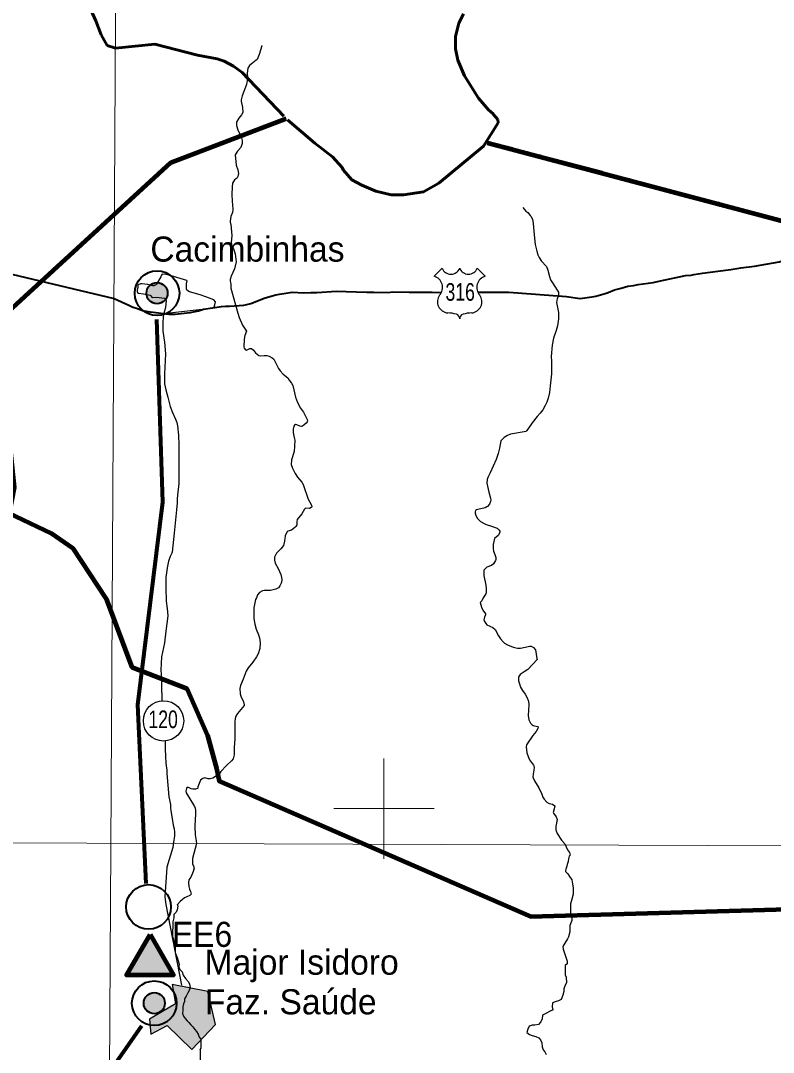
# Model space of a CAD drawing. Extents: x 553962 to 842807, y 8883888 to 9032388.
# Drawn here: x 717768 to 732752, y 8945147 to 8965692 of the extents above; entities that cross this region are included whole.
import ezdxf
from ezdxf.enums import TextEntityAlignment as Align

# ---------------------------------------------------------------- set-up
doc = ezdxf.new("R2010")
doc.units = 0
doc.header["$LTSCALE"] = 200
doc.linetypes.add('DASH_DOUBLE_DOT', pattern=[9.2, 5, -1.2, 0.3, -1.2, 0.3, -1.2])
doc.linetypes.add('LONG_DASH_SHORT_DASH', pattern=[9.9, 6, -1.2, 1.5, -1.2])
for name, color, linetype, lineweight in [('1', 7, 'Continuous', 13), ('11', 7, 'DASH_DOUBLE_DOT', 106), ('12', 7, 'Continuous', 25), ('2', 7, 'Continuous', 13), ('21', 7, 'Continuous', 25), ('24', 7, 'Continuous', 25), ('28', 7, 'Continuous', 40), ('41', 7, 'Continuous', 40), ('48', 7, 'Continuous', 25), ('7', 7, 'LONG_DASH_SHORT_DASH', 60), ('9', 7, 'Continuous', 90)]:
    doc.layers.add(name, color=color, linetype=linetype, lineweight=lineweight)

msp = doc.modelspace()

# ---------------------------------------------------------------- hatches: boundary and pattern name
at = {"layer": '21'}
msp.add_hatch(color=256, dxfattribs=at).paths.add_polyline_path([(720787.1, 8946496.4), (720850.6, 8946110.2), (720334.5, 8945806.5), (720363, 8945511.1), (720684.9, 8945680.2), (721175.9, 8945203.6), (721647.6, 8945700.8), (721491.5, 8946358.8)])
at = {"layer": '28'}
for points in [[(720693.9, 8960264.2, 1), (720273, 8960264.2, 1)], [(720343.6, 8947493.5), (720809.7, 8946686.1), (719877.5, 8946686.1)], [(720639.5, 8946126, 1), (720218.7, 8946126, 1)]]:
    msp.add_hatch(color=256, dxfattribs=at).paths.add_polyline_path(points)

# ---------------------------------------------------------------- linework, layer by layer
at = {"layer": '1'}
msp.add_line((565315.3, 8949866.8), (791497.7, 8949052.2), dxfattribs=at)
msp.add_lwpolyline([(719978.9, 9023574.5), (719561.6, 8949232.2), (719215.6, 8890710.6)], dxfattribs=at)
at = {"layer": '11'}
msp.add_line((738230.2, 8960292.9), (727062.8, 8963254.1), dxfattribs=at)
at = {"layer": '12', "lineweight": 40}
for points in [[(710551.5, 8961397.1), (711177.1, 8961501.2), (712016, 8961727.1), (712359, 8961724.2), (713550.7, 8961508.2), (716056.5, 8960938), (717193.5, 8960736.2), (719630.3, 8960157.3)], [(731644.2, 8960700.6), (731907.1, 8960733.7), (732104.6, 8960770.6), (732375, 8960800.8), (732870.2, 8960888.2), (732949.7, 8960916.3), (733119.6, 8960947.4)], [(727488.2, 8960282.3), (728636.4, 8960199.6), (728903.4, 8960161.8), (729137.1, 8960189.3), (729219.7, 8960208.1), (729401, 8960258.8), (729465.4, 8960280.4), (729590.6, 8960330), (729719.4, 8960363), (729852.5, 8960406), (729969, 8960418.2), (730064.3, 8960434.8), (730362.8, 8960475.9), (730505.9, 8960510.9), (731000.5, 8960614.4), (731116.1, 8960622.6), (731172.1, 8960636.4), (731339.7, 8960662.3), (731644.2, 8960700.6)], [(721922.9, 8960009), (722213.7, 8960025.4), (722269.8, 8960036.4), (722349.1, 8960058.4), (722636.1, 8960173.1), (722845.7, 8960234.4), (722922.5, 8960243.5), (723174, 8960287.2), (723408.1, 8960273.8), (723541.7, 8960277.9), (723662.4, 8960276.1), (724053.4, 8960301.3), (724251.5, 8960299.1), (724661.8, 8960282.6), (724797.4, 8960284.4), (725081.1, 8960280.5), (725171.8, 8960288.1), (725504.3, 8960282.4), (725962.1, 8960286.2), (726091.1, 8960280.3), (726144.9, 8960281.9)], [(726871.4, 8960282.4), (727184.2, 8960282.3), (727488.2, 8960282.3)], [(719630.3, 8960157.3), (719924.9, 8960025), (719991.1, 8959995.2), (720116.1, 8959954.9), (720192.2, 8959919.6), (720337.5, 8959893.8), (720356.6, 8959891.3)], [(720356.6, 8959891.3), (720717.1, 8959843.9), (720842.5, 8959844.2), (721142.7, 8959881.7), (721309.9, 8959913.9)], [(721309.9, 8959913.9), (721410.9, 8959945.9), (721766.8, 8959996.8), (721847.5, 8960004.7), (721922.9, 8960009)]]:
    msp.add_lwpolyline(points, dxfattribs=at)
at = {"layer": '12'}
for points in [[(720615.2, 8959855.5), (720600.9, 8959695.2), (720597, 8959505.1), (720630.5, 8959292.2), (720652.8, 8959055), (720632.1, 8958659.5), (720635, 8958462), (720656.1, 8958337.2), (720700.8, 8958191.8), (720743.2, 8958010.9), (720791.1, 8957885.8), (720852.6, 8957752.9), (720877.2, 8957688.2), (720888, 8957623.8), (720908.9, 8957434.4), (720919.8, 8957236.9), (720915.8, 8956822.8), (720917.5, 8956475.5), (720890.2, 8956243.7), (720885.8, 8956166.3), (720886.8, 8956088.9), (720868.9, 8955947.1), (720826.5, 8955484.8)], [(720826.5, 8955484.8), (720782.3, 8955108.3), (720776.9, 8955086.2), (720746.1, 8955018.2), (720711.5, 8954926.2), (720684.2, 8954796.2)], [(720684.2, 8954796.2), (720682.7, 8954789), (720658.4, 8954603.2), (720655.8, 8954395.5), (720668.3, 8954128.7), (720687.2, 8953986.8), (720697.4, 8953841), (720660.5, 8953536.3)], [(720660.5, 8953536.3), (720632.3, 8953303.6), (720574.4, 8953024), (720557, 8952757.4), (720570, 8952598.7), (720569.9, 8952467.6), (720580.3, 8952151.6)], [(720644.9, 8951350), (720646.6, 8951317.5), (720645, 8951184.2), (720655.2, 8951046.6), (720660.7, 8950896.5), (720676.6, 8950767.3), (720679.5, 8950698.6), (720720, 8950234.3), (720748.8, 8950083.7), (720750.6, 8950010.8), (720756.6, 8949959.2), (720786.4, 8949804.4), (720801.7, 8949671.1), (720822.7, 8949598), (720833.3, 8949529.3), (720830.9, 8949456.4), (720814.3, 8949323), (720797.8, 8949224.2)], [(720797.8, 8949224.2), (720675.5, 8948838), (720637.7, 8948242.1), (720657.5, 8948094.3), (720969.8, 8946485.6)]]:
    msp.add_lwpolyline(points, dxfattribs=at)
at = {"layer": '2'}
for p, q in [((725000, 8949000), (725000, 8951000)), ((724000, 8950000), (726000, 8950000))]:
    msp.add_line(p, q, dxfattribs=at)
at = {"layer": '21'}
for points in [[(721081.2, 8960508.1), (721077.4, 8960519.1), (720747.7, 8960615.2), (720662.9, 8960634.1), (720587.2, 8960643), (720575.8, 8960636.9), (720556, 8960586.9), (720470.6, 8960443.6), (720458.9, 8960430), (720418.1, 8960410.7), (720402.2, 8960408.3), (720301.9, 8960437.2), (720181, 8960453.2), (720156.1, 8960451.2), (720109.1, 8960428.1), (720098.9, 8960418.5), (720097.9, 8960382.4), (720087.7, 8960324.8), (720086.7, 8960296.8), (720091.3, 8960280.8), (720111.5, 8960263.6), (720216.2, 8960251.9), (720344.2, 8960222.5), (720362.4, 8960214), (720382.8, 8960188), (720394.4, 8960180.7), (720474.7, 8960182.3), (720628.9, 8960163.3), (720641.9, 8960157.8), (720658.4, 8960133.9), (720662.8, 8960119.5), (720650.8, 8959977.9), (720618.4, 8959856.9), (721612.4, 8959974.7)], [(721612.4, 8959974.7), (721632.5, 8960032.7), (721644.1, 8960093.2), (721614, 8960131.4), (721452.9, 8960193.9), (721340.2, 8960231.7), (721132.5, 8960290.7), (721078, 8960323.4), (721072, 8960337.7), (721069.2, 8960462.3), (721081.2, 8960508.1)]]:
    msp.add_lwpolyline(points, dxfattribs=at)
msp.add_lwpolyline([(720787.1, 8946496.4), (720850.6, 8946110.2), (720334.5, 8945806.5), (720363, 8945511.1), (720684.9, 8945680.2), (721175.9, 8945203.6), (721647.6, 8945700.8), (721491.5, 8946358.8)], close=True, dxfattribs=at)
at = {"layer": '24'}
for points in [[(722575.5, 8965195.4), (722571, 8965187.9), (722519, 8965016.7), (722474.9, 8964918.2), (722459.2, 8964901.6), (722323.5, 8964797.9), (722290.5, 8964747.2), (722279.7, 8964646.8), (722281, 8964566), (722277.5, 8964502.2), (722266.5, 8964421.5), (722176.2, 8964195.9), (722157.5, 8964115.2), (722160.4, 8964087.6), (722187, 8963962.1), (722189.1, 8963859.1), (722167.7, 8963817.5), (722110.5, 8963747.7), (722070.3, 8963681.7), (722063.8, 8963664.4), (722068.1, 8963601.1), (722094, 8963516.1), (722162.6, 8963358.1), (722176.2, 8963303.1), (722177, 8963244), (722173.6, 8963223), (722150.4, 8963167.1), (722082.2, 8963092.3), (722039.2, 8963018), (722060.5, 8962810.2), (722090.5, 8962720.7), (722103.1, 8962648.5), (722089.6, 8962588.8), (722078.8, 8962562.8), (722066.8, 8962550.6), (722025.2, 8962521.8), (721986.8, 8962458), (721978, 8962385), (721975.3, 8962231.7), (721979, 8962096), (721995.3, 8961934.2), (721985.8, 8961870.2), (721954.4, 8961789.1)], [(727765.8, 8961970.3), (727825.8, 8961899), (727865.1, 8961870.8), (727914.4, 8961812.9), (727928.9, 8961790.8), (727957, 8961730.6), (727973.7, 8961658.3), (727982.1, 8961491.7), (728008.3, 8961232.6), (728042.5, 8961100.9), (728042.5, 8961100.9)], [(721954.4, 8961789.1), (721939, 8961701.5), (721940.5, 8961675.6), (721951.9, 8961632), (721968.9, 8961483.5), (721970.5, 8961415.5), (721961.3, 8961271), (721974.8, 8961199.1), (722002.5, 8961147.9), (722036.1, 8961049.7), (722059, 8960887.1), (722022.2, 8960752.4), (721958.8, 8960603.3), (721941.3, 8960535.4), (721939.8, 8960504.4), (721952, 8960451.2), (721953.6, 8960363.9)], [(728042.5, 8961100.9), (728066.8, 8961029.4), (728091.6, 8960973.5), (728132.1, 8960907.8), (728236.6, 8960797.5), (728265.1, 8960722.4), (728295.7, 8960595), (728319, 8960531.3), (728352.9, 8960467.6), (728449.6, 8960324.9), (728474.6, 8960281.8), (728477.4, 8960259.1), (728473.9, 8960208), (728448.7, 8960159), (728438.4, 8960076.1), (728447.6, 8960012.3), (728475.3, 8959880.6), (728477.7, 8959816.9), (728475.3, 8959753.2), (728452.1, 8959613.4), (728430.3, 8959518.6), (728374.1, 8959370.4), (728347.8, 8959231.5), (728331.8, 8959004.4), (728331.8, 8959004.4), (728335.5, 8958911.7), (728334.3, 8958656.7), (728310.4, 8958418), (728292.8, 8958286.4), (728267.6, 8958175.1), (728241.7, 8958095.1), (728211.8, 8958027.2), (728164.6, 8957944.8), (728110.8, 8957873.6), (728053, 8957810), (727953.2, 8957682.5), (727865.8, 8957554.2), (727836.3, 8957521.6), (727822.7, 8957513.3), (727793.9, 8957504.8), (727522, 8957455.7), (727461.9, 8957429.1), (727393.2, 8957387.5), (727330.4, 8957324.7), (727300.9, 8957176.3), (727274.3, 8957069.5), (727235.3, 8956955.2), (727115.7, 8956689.6), (727067.7, 8956593.8), (727054.2, 8956553.9), (727051.8, 8956483.4), (727060.3, 8956419.9), (727085.9, 8956300.9), (727122.2, 8956185.9), (727127.8, 8956143.5), (727122.6, 8956114.6), (727099.9, 8956065), (727062.7, 8956016.1), (727045.7, 8956009.6), (727016.4, 8955987.1), (726986.5, 8955986.3)], [(721953.6, 8960363.9), (722093.6, 8959865.1), (722115.4, 8959783), (722181.9, 8959629.9), (722261.1, 8959510.9)], [(722261.1, 8959510.9), (722232.9, 8959419.5), (722220.1, 8959349.1), (722211.4, 8959197.2), (722220.3, 8959168.5), (722243.5, 8959138), (722256, 8959132), (722279.2, 8959136), (722330.7, 8959164.3), (722365.7, 8959160.8), (722402.2, 8959127.6), (722442.3, 8959076.5), (722509.3, 8959021.4), (722549.7, 8959017.6), (722615.2, 8959023.5), (722670.4, 8959021.7), (722718.1, 8959012.5), (722774.8, 8958976.9), (722805.5, 8958948), (722900.4, 8958766.3), (722936.6, 8958715.7), (722995.9, 8958654.5), (723087, 8958581.5), (723116.2, 8958534.7)], [(723116.2, 8958534.7), (723162.6, 8958473.2), (723183.6, 8958425.5), (723238.3, 8958197.1), (723282.7, 8958086.6), (723342.1, 8957976.2), (723399.4, 8957895.1), (723474.7, 8957752.1), (723479.7, 8957724.8), (723473.3, 8957704.3), (723449.9, 8957676.3), (723412.8, 8957642), (723376.2, 8957617.7), (723360.7, 8957612.8), (723327.5, 8957613.9), (723266.1, 8957642.9), (723240.8, 8957648.2), (723221.2, 8957638.1), (723207.2, 8957613.1), (723195.8, 8957555.1), (723193.7, 8957499.8), (723199.5, 8957448.4), (723216.1, 8957389.2), (723224.3, 8957337.8), (723222.4, 8957215.7), (723211.1, 8957109.1), (723161.2, 8956943.2), (723155.2, 8956854.5), (723178.4, 8956777.7), (723231.8, 8956676.2), (723280.5, 8956599.2), (723364.6, 8956500.5), (723389.3, 8956454.5), (723495.1, 8956163.2), (723557.2, 8956045.2), (723565.7, 8956009), (723554.2, 8955994.3)], [(723554.2, 8955994.3), (723554.2, 8955994.3), (723519.5, 8955974.1), (723447.7, 8955984.5), (723432.7, 8955980), (723418, 8955965.8), (723364.6, 8955871.3), (723272.5, 8955754.9), (723268.2, 8955716.3), (723268.6, 8955650.3), (723248.6, 8955617.4), (723227.3, 8955595.2), (723158.6, 8955542.2), (723090.3, 8955522.8), (723070.2, 8955504.9), (723034.7, 8955430.1), (723019.9, 8955323.4), (723000.2, 8955243.4), (722947.9, 8955171.3), (722862.3, 8955086.3), (722838.4, 8955046.7), (722824.2, 8955008.1), (722820.7, 8954949.3), (722838.2, 8954891), (722897.7, 8954782.5), (722948.3, 8954663.9), (722961.8, 8954604.8), (722967, 8954553.5), (722961.1, 8954509.7), (722954.3, 8954487.2), (722929.7, 8954436.7), (722902.1, 8954398.9), (722845.5, 8954368.8), (722742.5, 8954343.8), (722614.1, 8954347.3), (722585.1, 8954336.2), (722525.4, 8954301.6), (722481.1, 8954255.8), (722462.5, 8954199.1), (722445.9, 8954162.3), (722412.2, 8954002), (722407.1, 8953910.7), (722412.4, 8953847.7), (722409.8, 8953784.7), (722428.2, 8953674.3), (722458.8, 8953575.1), (722502.9, 8953464.5), (722521.8, 8953401.6), (722533.8, 8953298.8), (722531.8, 8953188.4), (722498.4, 8953081.4), (722466, 8953022.2), (722392.6, 8952917.1), (722298.6, 8952801.5), (722258.6, 8952737.9), (722201.2, 8952579.7), (722143.9, 8952454), (722134, 8952391.1), (722136.5, 8952288.2), (722149.9, 8952237.2), (722206.1, 8952129.9), (722219.2, 8952064.8), (722214.7, 8952053.4), (722083.3, 8951895.2), (722050.7, 8951840.8)], [(726986.5, 8955986.3), (726837.9, 8955949.1), (726825, 8955939.5), (726814.2, 8955910.4), (726817.4, 8955886), (726830.9, 8955839.7), (726865, 8955775.8), (726924.5, 8955721.1), (727005.9, 8955674.6), (727058.1, 8955650.9), (727121.6, 8955633), (727251.3, 8955588.1), (727276.1, 8955567.3), (727294, 8955544.8), (727304.2, 8955524), (727306.2, 8955505.6), (727299.8, 8955484.5), (727272, 8955441.5), (727202.3, 8955379.6), (727184.6, 8955322.6), (727174.2, 8955263.1), (727172.7, 8955178.9), (727182, 8955127.6), (727208.5, 8955063.5), (727226.3, 8955004), (727227.9, 8954963.8), (727223.9, 8954942.9), (727183.3, 8954876.5), (727142.8, 8954841.4), (727051, 8954807.8), (727012.2, 8954776.9), (726988.8, 8954747.1), (726986.1, 8954702), (726991.8, 8954642.6), (727029.4, 8954451.2), (727037.6, 8954391.5), (727037.4, 8954307.6), (727031.1, 8954278.4), (726977.7, 8954195.6), (726949.5, 8954137.9), (726914.5, 8954105.4)], [(726914.5, 8954105.4), (726943.9, 8954009.4), (726971.5, 8953953.1), (727019.4, 8953879.4), (727019.2, 8953862.8), (727001.3, 8953810), (726991.8, 8953758.3), (726997.2, 8953739.6), (727026.4, 8953688.1), (727051.3, 8953661.4), (727167.7, 8953608.6), (727215.9, 8953567.3), (727283.6, 8953443.9), (727321.5, 8953383.8), (727372, 8953318.6), (727397.4, 8953296.8), (727457.8, 8953263.4), (727538.1, 8953229.5), (727597.9, 8953210.3), (727657.4, 8953197.9), (727720.8, 8953198.2), (727904.2, 8953237.2), (727929, 8953233), (727979.5, 8953210.9), (728019.3, 8953165.7), (728045.7, 8952992.6), (728052.3, 8952973)], [(728052.3, 8952973), (727864.1, 8952769.2), (727793.8, 8952726.6), (727714, 8952669.4), (727685.5, 8952629), (727679.1, 8952610.4), (727680.9, 8952542.7), (727696, 8952483), (727718, 8952419), (727757.4, 8952350.7), (727810.1, 8952278.7), (727843.8, 8952222.5), (727880.4, 8952138.2), (727886.1, 8952068.9), (727868, 8951855.6), (727886.6, 8951768.9), (727917.6, 8951701.7), (727953.7, 8951666), (727971.5, 8951657.5), (728059.2, 8951635.3), (728067.2, 8951629.9), (728070.5, 8951619.7), (728065.6, 8951598.7), (728032.7, 8951533.3), (727962.4, 8951454.6), (727839.5, 8951269.9), (727832.7, 8951229.1), (727845.7, 8951109.5), (727868.8, 8951037.2), (727900.2, 8950972.9), (727980.7, 8950863.7), (727986.6, 8950849.9), (727988.4, 8950820.9), (727984.7, 8950765.2), (727967.7, 8950684.6), (727966.2, 8950633.4), (727970.7, 8950612.8), (727995.9, 8950553.3), (728084, 8950413), (728146, 8950288.8), (728166.5, 8950228.6), (728190.4, 8950188.3), (728241.6, 8950126.4), (728291.3, 8950100.9), (728357.7, 8950086.8), (728400.8, 8950059.1), (728388.3, 8949995.5), (728368.3, 8949923.4), (728374.6, 8949907.3), (728428.1, 8949834.8), (728450.3, 8949782.8), (728425.1, 8949647.1), (728421, 8949575.3), (728450.8, 8949507.4), (728532.8, 8949374.5), (728598.3, 8949300.4), (728656.5, 8949177.3)], [(722050.7, 8951840.8), (722038.6, 8951793.3), (722030.8, 8951726.5), (722032.3, 8951398.8), (722028.7, 8951299.8), (722021.7, 8951225.2), (722016.1, 8951074.9), (722008, 8951019.3), (722000.1, 8950992.6), (721969, 8950952.7), (721869.3, 8950860.9), (721753, 8950739.2), (721728.9, 8950700.5), (721627.2, 8950625.8), (721594.7, 8950607.3), (721543.8, 8950594), (721500.2, 8950594.2), (721433.2, 8950614.3), (721396.2, 8950601.1), (721377.1, 8950590.3), (721351, 8950564.9), (721332.8, 8950532.1), (721297.2, 8950432.1), (721294.4, 8950408.3), (721289.9, 8950402.2), (721248.6, 8950389.7), (721192.8, 8950385.5), (721162.4, 8950393.5), (721112.3, 8950419.6), (721087.2, 8950423.9), (721075.9, 8950419.2), (721066.9, 8950399.9), (721059.7, 8950351.2), (721065.8, 8950315.3), (721229.4, 8950044.8), (721245.2, 8950008.3), (721250.1, 8949966.3)], [(721250.1, 8949966.3), (721250.2, 8949871.2), (721250.2, 8949871.2), (721243.6, 8949796.7), (721237.8, 8949646.3), (721241.5, 8949480.6), (721262.5, 8949362.2), (721267.9, 8949307.1), (721191.4, 8949010.2)], [(728656.5, 8949177.3), (728694.1, 8949128.8), (728707.6, 8949076.1), (728689.3, 8949050.9), (728673.1, 8949000.2), (728664.5, 8948946.7), (728650.8, 8948890.9), (728640, 8948857.9), (728623.6, 8948797), (728615.5, 8948769.1), (728612.7, 8948751.6)], [(721191.4, 8949010.2), (721191, 8948954.2), (721190.6, 8948903.3), (721215.6, 8948842), (721218.6, 8948805.4)], [(721219.8, 8948809.2), (721199.7, 8948745.4), (721173.8, 8948679.3), (721153.2, 8948633.6), (721114.3, 8948584.8), (721107.6, 8948519.8), (721114.3, 8948450.3), (721131.2, 8948394.4), (721151.2, 8948348.5), (721164.9, 8948297.2)], [(728612.7, 8948751.6), (728660.2, 8948703.4), (728695.4, 8948652.3), (728740.7, 8948580.7), (728755.4, 8948504.2), (728770.1, 8948417.6), (728769.8, 8948366.6), (728769.3, 8948300.4), (728738.1, 8948198.8), (728717.1, 8948107.2), (728716.5, 8948015.6), (728715.9, 8947929), (728740.6, 8947821.9), (728740.2, 8947771), (728698.8, 8947674.5), (728698.3, 8947603.2), (728698, 8947547.2), (728677, 8947450.6), (728656.3, 8947404.9), (728599.8, 8947323.7), (728563.7, 8947257.7), (728568.4, 8947201.7), (728648.1, 8946961.9), (728647.8, 8946910.9), (728606.8, 8946875.6), (728606.5, 8946824.6), (728605.9, 8946743.2), (728605.6, 8946692.2), (728630.7, 8946641.2), (728635, 8946529.1), (728609.2, 8946483.4), (728583.3, 8946412.3), (728582.9, 8946356.3), (728562.1, 8946285.1), (728525.9, 8946198.8), (728474.8, 8946173.6), (728408.6, 8946153.6), (728352.5, 8946133.6), (728351.9, 8946052.1), (728361.7, 8945996.1), (728366, 8945992.5)], [(721162.8, 8948295.4), (721135.4, 8948272.2), (721079.2, 8948242), (721033.3, 8948221.9), (720982.2, 8948186.6), (720946.4, 8948151.1), (720887.8, 8948093.3)], [(720886.8, 8948096.7), (720898.2, 8948057.6), (720882.5, 8947986.4), (720861.8, 8947940.7), (720820.8, 8947895.1), (720820.3, 8947823.8), (720799.5, 8947747.6), (720798.7, 8947640.7), (720793.1, 8947569.4), (720792.8, 8947518.5), (720792.4, 8947457.4), (720812.3, 8947401.2), (720827, 8947319.7), (720841.7, 8947238.1), (720841.4, 8947187.2), (720846.1, 8947136.2), (720861, 8947085.2), (720881, 8947039.2), (720900.9, 8946972.9), (720920.8, 8946901.5), (720920.4, 8946850.6), (720935.3, 8946799.6), (720980.8, 8946753.5), (721005.7, 8946687.1), (721051.1, 8946620.6), (721111.6, 8946554.1), (721131.6, 8946508.1), (721141.3, 8946441.8), (721125.6, 8946375.7), (721094.8, 8946330.1), (721063.9, 8946269.2), (721033, 8946213.3), (721027.5, 8946162.4), (721011.9, 8946111.6), (720996.2, 8946050.6), (720995.8, 8945984.4), (720990.3, 8945923.3), (721010.2, 8945867.2), (721040.4, 8945821.2), (721080.8, 8945775.1), (721116.2, 8945739.2), (721156.6, 8945698.2), (721197, 8945657.3), (721237.2, 8945601), (721267.5, 8945560.1)], [(728361.7, 8945996.1), (728157.5, 8945885.3), (728146.8, 8945814.1), (728121, 8945753.1), (728074.9, 8945702.5), (728003.6, 8945687.6), (727952.7, 8945687.9), (727891.5, 8945667.9), (727865.7, 8945612.1), (727844.9, 8945540.9), (727895.5, 8945505), (727951.3, 8945484.2), (728022.4, 8945463.4), (728083.2, 8945437.6), (728113.5, 8945396.7), (728143.5, 8945335.4), (728148.1, 8945259), (728168, 8945197.7), (728203.3, 8945156.8), (728228.4, 8945105.7)], [(721267.5, 8945560.1), (721302.7, 8945508.9), (721322.7, 8945452.8), (721358, 8945406.8), (721357.6, 8945345.6), (721357.2, 8945289.6), (721356.8, 8945233.6), (721336.6, 8945202.4)]]:
    msp.add_lwpolyline(points, dxfattribs=at)
msp.add_spline([(721338.8, 8945205.7), (721343, 8945051.6), (721343, 8944957), (721332, 8944830.1)], degree=3, dxfattribs=at)
at = {"layer": '28', "lineweight": 80}
for points in [[(720470.5, 8959737.4), (720590.3, 8956102.3), (720091.3, 8952067.9), (720262.7, 8948511.3)], [(720171.2, 8945676.6), (715086.9, 8938383.2), (711274.8, 8933762.2), (707980.3, 8932086.5)]]:
    msp.add_lwpolyline(points, dxfattribs=at)
at = {"layer": '28', "lineweight": 90}
msp.add_lwpolyline([(720343.6, 8947493.5), (720809.7, 8946686.1), (719877.5, 8946686.1)], close=True, dxfattribs=at)
at = {"layer": '28'}
for centre, radius in [((720483.4, 8960264.2), 444.4), ((720483.4, 8960264.2), 210.4), ((720314, 8948042.5), 444.4), ((720429.1, 8946126), 444.4), ((720429.1, 8946126), 210.4)]:
    msp.add_circle(centre, radius, dxfattribs=at)
at = {"layer": '48'}
for p, q in [((725998.7, 8960602), (726158.6, 8960761.9)), ((726857.9, 8960761.9), (727017.9, 8960602))]:
    msp.add_line(p, q, dxfattribs=at)
msp.add_circle((720612.5, 8951747.7), 401.3, dxfattribs=at)
for centre, radius, start, end in [((726333.4, 8960828.9), 187.2, 200.95927, 339.04073), ((726683.1, 8960828.9), 187.2, 200.95927, 339.04073), ((725936.6, 8960380.1), 230.3, 317.5721, 74.36886), ((727079.9, 8960380.1), 230.3, 105.62774, 222.4279), ((726290.1, 8960095), 224.7, 144.73733, 264.65778), ((726726.4, 8960095), 224.7, 275.34222, 35.26267), ((726268.2, 8959281.5), 589.7, 72.89371, 89.90057), ((726413.9, 8959754.9), 94.4, 357.69345, 72.92955), ((726602.6, 8959754.9), 94.4, 107.07045, 182.30655), ((726748.4, 8959281.5), 589.7, 90.09943, 107.10629)]:
    msp.add_arc(centre, radius, start, end, dxfattribs=at)
at = {"layer": '7'}
for points in [[(714387.4, 8969902.2), (714562.6, 8969724), (714791.2, 8969580.7), (715019.8, 8969437.3), (715266.3, 8969329.2), (715566.5, 8969291.3), (716240, 8969497.5), (716452.6, 8969548.7), (716647.3, 8969582.3), (716912.5, 8969580.1), (717194.9, 8969524.6), (717616.1, 8969176.7), (717779.5, 8968954.6), (717981.6, 8968510.6), (718255.9, 8967518.7), (718550, 8966774), (718899, 8966240.8), (719126.6, 8965991.5), (719265.4, 8965689.9), (719369.1, 8965406.3), (719491, 8965193.2), (719658.3, 8965140.1)], [(719658.3, 8965140.1), (720442, 8965220.3), (721288, 8965002.1), (721680.5, 8964933.5), (721820.1, 8964881.9), (722005.8, 8964784.1), (722178.5, 8964657), (723083.4, 8963715.2), (723625.8, 8963254.3), (723977.8, 8962977.1), (724168.2, 8962768.7), (724186.8, 8962722.9), (724359.5, 8962523.2), (724559.4, 8962414.2), (724841.1, 8962296.1), (725141, 8962223.5), (725386.8, 8962222.5), (725788.6, 8962283.2), (726090.3, 8962454.2), (726984.4, 8963189.7), (727272.9, 8963654), (727265.1, 8963720.5), (727171.4, 8963825.9), (727177.2, 8963835.7), (727083.5, 8963916.6), (726881.4, 8964145.8), (726607, 8964591.8), (726472.1, 8964903.4), (726424.9, 8965128.6), (726428, 8965378.3), (726489.2, 8965641.2), (726585.3, 8965827.1)]]:
    msp.add_lwpolyline(points, dxfattribs=at)
at = {"layer": '9'}
msp.add_line((738230.2, 8960292.9), (727062.8, 8963254.1), dxfattribs=at)
for points in [[(705081.2, 8958366.8), (705509.2, 8948874.2), (720755.9, 8962863.6), (723053.6, 8963740.6)], [(717295.3, 8959630.3), (717636.9, 8956393.6), (717537.2, 8955887), (718376.1, 8955487), (718808.6, 8955185.8), (719472.1, 8954177.6), (719984.6, 8952814.2), (721077.3, 8952390.4), (721486.8, 8951456.6), (721666.8, 8950799.8), (721718.4, 8950547.1), (727920.4, 8947850.3), (733274.5, 8948007.9), (737635.8, 8948628.8)]]:
    msp.add_lwpolyline(points, dxfattribs=at)

# ---------------------------------------------------------------- texts
at = {"layer": '28', "width": 0.95}
msp.add_text('EE6', height=500, dxfattribs=at).set_placement((720779.5, 8947247.4))
at = {"layer": '41'}
for s, p in [('Cacimbinhas', (720350.3, 8960892.5)), ('Cacimbinhas', (720350.3, 8960892.5)), ('Major Isidoro', (721429.9, 8946693.7)), ('Faz. Saúde', (721434.9, 8945904.2))]:
    msp.add_text(s, height=500, dxfattribs=at).set_placement(p)
at = {"layer": '48', "width": 0.75}
for s, p in [('316', (726518.2, 8960114.2)), ('120', (720604.8, 8951604.3))]:
    msp.add_text(s, height=350, dxfattribs=at).set_placement(p, align=Align.CENTER)

doc.saveas('drawing.dxf')
